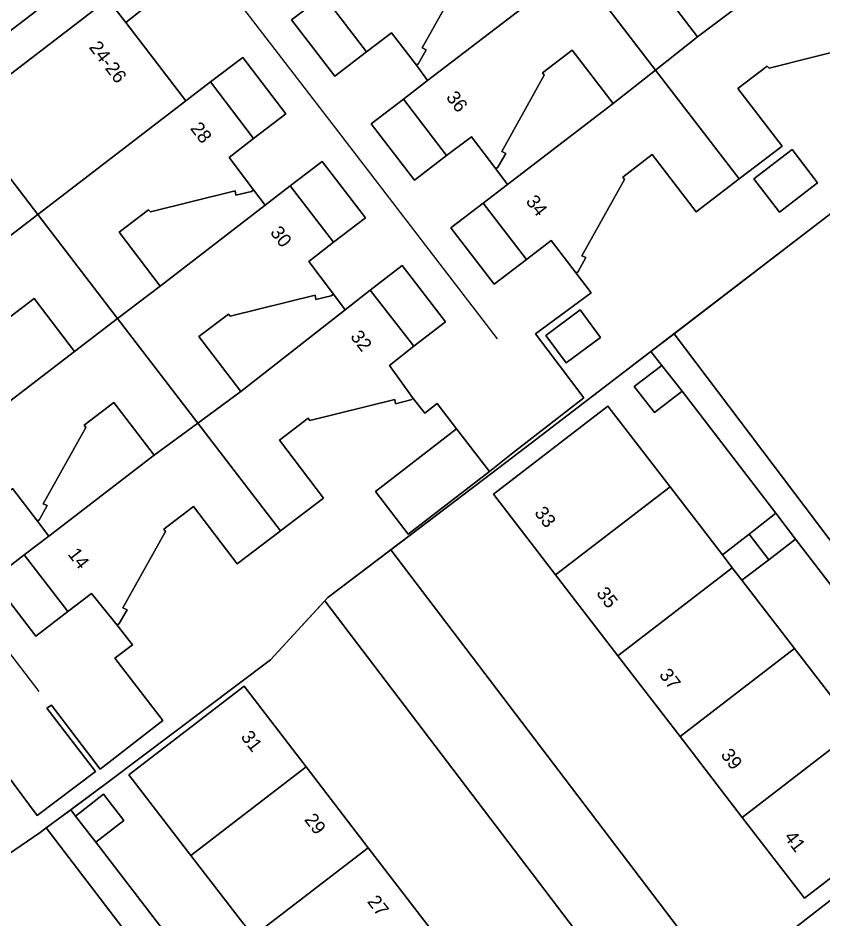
# Model space of a CAD drawing. Extents: x 159352 to 160617, y 385888 to 387323.
# Drawn here: x 160132.5 to 160191.4, y 386722 to 386787.9 of the extents above; entities that cross this region are included whole.
import ezdxf

# ---------------------------------------------------------------- set-up
doc = ezdxf.new("R2010")
doc.units = 0
for name, color, linetype in [('IMGEO_Erf', 7, 'Continuous'), ('IMGEO_Hek', 7, 'Continuous'), ('IMGEO_Lijnafwatering', 7, 'Continuous'), ('IMGEO_Muur', 7, 'Continuous'), ('IMGEO_Pand', 7, 'Continuous'), ('IMGEO_Pand_nummerreeks', 7, 'Continuous'), ('IMGEO_Rijbaan_lokaal_open', 7, 'Continuous'), ('IMGEO_Voetpad_open', 7, 'Continuous')]:
    doc.layers.add(name, color=color, linetype=linetype)

msp = doc.modelspace()

# ---------------------------------------------------------------- linework, layer by layer
at = {"layer": 'IMGEO_Erf'}
for points in [[(160162.443, 386783.365), (160170.187, 386789.285), (160167.213, 386793.171), (160165.055, 386791.519), (160165.177, 386791.347), (160162.057, 386785.764), (160162.355, 386785.621), (160161.787, 386784.605), (160161.637, 386784.484)], [(160189.109, 386793.553), (160188.94, 386793.436), (160187.811, 386793.154), (160187.751, 386793.479), (160181.545, 386791.933), (160181.411, 386792.096), (160179.251, 386790.446), (160182.219, 386786.56), (160189.962, 386792.401)], [(160114.357, 386773.595), (160116.279, 386771.098), (160117.71, 386772.199), (160117.352, 386772.685), (160128.194, 386781.006), (160139.036, 386789.328), (160140.347, 386787.613), (160141.751, 386788.709), (160138.931, 386792.426)], [(160154.826, 386789.595), (160152.492, 386787.818), (160155.657, 386783.676), (160157.988, 386785.47)], [(160168.304, 386775.752), (160176.032, 386781.671), (160173.031, 386785.578), (160170.872, 386783.926), (160170.994, 386783.754), (160167.874, 386778.171), (160168.172, 386778.028), (160167.604, 386777.012), (160167.454, 386776.89)], [(160149.712, 386779.128), (160152.076, 386780.918), (160148.918, 386785.054), (160146.544, 386783.258)], [(160158.33, 386780.183), (160161.494, 386776.057), (160163.837, 386777.865), (160160.674, 386782.002)], [(160191.003, 386775.862), (160188.209, 386773.719), (160186.339, 386776.158), (160189.133, 386778.301)], [(160155.568, 386771.524), (160157.913, 386773.31), (160154.724, 386777.44), (160152.384, 386775.641)], [(160149.706, 386775.357), (160149.55, 386775.244), (160148.42, 386774.962), (160148.36, 386775.287), (160142.155, 386773.741), (160142.02, 386773.903), (160139.86, 386772.254), (160142.876, 386768.305), (160150.556, 386774.231)], [(160166.513, 386774.381), (160164.15, 386772.563), (160167.316, 386768.455), (160169.681, 386770.245)], [(160192.069, 386773.695), (160180.497, 386764.821), (160197.342, 386742.518), (160202.443, 386746.434), (160200.925, 386748.385), (160199.399, 386750.348), (160201.323, 386751.808), (160202.829, 386749.847), (160204.335, 386747.887), (160209.446, 386751.81)], [(160161.443, 386763.913), (160163.758, 386765.684), (160160.588, 386769.821), (160158.241, 386768.004)], [(160128.892, 386757.607), (160136.604, 386763.519), (160133.633, 386767.401), (160131.475, 386765.75), (160131.596, 386765.577), (160128.477, 386759.995), (160128.774, 386759.851), (160128.206, 386758.835), (160128.056, 386758.714)], [(160155.552, 386767.714), (160155.395, 386767.601), (160154.266, 386767.32), (160154.206, 386767.645), (160148.001, 386766.099), (160147.866, 386766.261), (160145.706, 386764.612), (160148.774, 386760.595), (160156.413, 386766.574)], [(160173.626, 386766.562), (160175.115, 386764.552), (160172.589, 386762.68), (160171.106, 386764.682)], [(160134.711, 386749.999), (160142.422, 386755.927), (160139.464, 386759.777), (160137.306, 386758.125), (160137.427, 386757.952), (160134.307, 386752.37), (160134.605, 386752.227), (160134.037, 386751.211), (160133.887, 386751.089)], [(160189.388, 386749.764), (160187.426, 386748.267), (160185.464, 386746.77), (160189.315, 386741.767), (160193.019, 386736.955), (160194.969, 386738.484), (160196.917, 386740.013)], [(160132.916, 386748.619), (160130.564, 386746.817), (160133.773, 386742.67), (160136.098, 386744.48)], [(160134.526, 386728.631), (160134.07, 386728.293), (160122.452, 386720.349), (160139.38, 386697.937), (160144.511, 386701.86), (160142.985, 386703.808), (160141.444, 386705.776), (160143.383, 386707.245), (160144.896, 386705.278), (160146.409, 386703.311), (160151.126, 386706.917)]]:
    msp.add_lwpolyline(points, close=True, dxfattribs=at)
for points in [[(160079.018, 386743.941), (160102.817, 386712.846), (160103.104, 386712.468), (160105.781, 386708.951), (160120.758, 386719.191), (160122.452, 386720.349), (160134.07, 386728.293), (160134.526, 386728.631), (160136.32, 386729.961), (160139.013, 386731.957), (160150.953, 386740.928), (160154.933, 386745.259), (160155.148, 386745.493), (160159.752, 386748.989), (160167.142, 386754.601), (160170.044, 386756.805), (160178.803, 386763.522), (160180.497, 386764.821), (160192.069, 386773.695), (160193.904, 386775.103), (160208.162, 386786.037)], [(160193.649, 386785.824), (160187.449, 386784.258), (160187.314, 386784.419), (160185.169, 386782.77), (160188.402, 386778.566), (160185.263, 386776.151), (160182.123, 386773.736), (160178.896, 386777.941), (160176.738, 386776.289), (160176.86, 386776.117), (160173.74, 386770.534), (160174.038, 386770.391), (160173.47, 386769.375), (160173.32, 386769.253), (160174.424, 386767.819), (160170.355, 386764.804), (160173.883, 386760.126), (160170.294, 386757.342), (160168.452, 386755.896), (160166.972, 386754.73), (160161.033, 386750.15), (160158.633, 386753.262), (160164.578, 386757.848), (160163.14, 386759.702), (160162.239, 386759.003), (160161.386, 386760.083), (160161.229, 386759.97), (160160.1, 386759.688), (160160.039, 386760.013), (160153.834, 386758.467), (160153.699, 386758.63), (160151.595, 386757.023), (160154.824, 386752.783), (160151.67, 386750.381), (160151.552, 386750.291), (160148.515, 386747.978), (160145.299, 386752.157), (160143.141, 386750.505), (160143.263, 386750.332), (160140.143, 386744.75), (160140.441, 386744.607), (160139.873, 386743.591), (160139.723, 386743.469), (160140.573, 386742.382), (160140.835, 386742.045), (160139.554, 386741.059), (160143.054, 386736.482), (160138.466, 386732.932), (160134.9, 386737.627), (160134.571, 386737.397), (160138.127, 386732.764), (160133.86, 386729.542), (160130.458, 386734.085)], [(160198.424, 386729.933), (160190.046, 386723.483), (160185.491, 386729.4), (160180.936, 386735.318), (160176.382, 386741.235), (160171.827, 386747.153), (160167.272, 386753.07), (160175.65, 386759.52), (160180.205, 386753.602), (160184.041, 386748.619), (160185.99, 386750.149), (160187.938, 386751.677), (160181.08, 386760.617), (160179.056, 386759.052), (160177.567, 386760.96), (160179.591, 386762.495), (160178.803, 386763.522), (160170.044, 386756.805), (160167.142, 386754.601), (160159.752, 386748.989), (160183.962, 386717.123)], [(160179.093, 386713.479), (160154.933, 386745.259), (160150.953, 386740.928), (160139.013, 386731.957), (160136.32, 386729.961), (160136.666, 386729.494), (160138.713, 386731.086), (160140.203, 386729.177), (160138.149, 386727.574), (160145.076, 386718.567)], [(160148.987, 386721.571), (160145.113, 386726.601), (160140.567, 386732.504), (160149.019, 386739.009), (160153.564, 386733.088), (160158.109, 386727.167), (160162.654, 386721.245)], [(160184.681, 386717.681), (160200.505, 386729.971)]]:
    msp.add_lwpolyline(points, dxfattribs=at)
at = {"layer": 'IMGEO_Hek'}
for points in [[(160210.231, 386787.624), (160170.044, 386756.805), (160167.142, 386754.601)], [(160167.142, 386754.601), (160155.148, 386745.493)], [(160155.148, 386745.493), (160150.953, 386740.928), (160139.013, 386731.957)], [(160139.013, 386731.957), (160134.07, 386728.293), (160105.781, 386708.951)]]:
    msp.add_lwpolyline(points, dxfattribs=at)
at = {"layer": 'IMGEO_Lijnafwatering'}
for points in [[(160155.961, 386779.57), (160144.344, 386794.702)], [(160167.577, 386764.437), (160155.961, 386779.57)], [(160122.331, 386753.821), (160133.975, 386738.625)]]:
    msp.add_lwpolyline(points, dxfattribs=at)
at = {"layer": 'IMGEO_Muur'}
for points in [[(160162.239, 386759.003), (160163.14, 386759.702), (160164.578, 386757.848)], [(160140.835, 386742.045), (160140.573, 386742.382)]]:
    msp.add_lwpolyline(points, dxfattribs=at)
at = {"layer": 'IMGEO_Pand'}
for points in [[(160182.219, 386786.56), (160179.251, 386790.446), (160181.411, 386792.096), (160181.545, 386791.933), (160187.751, 386793.479), (160187.811, 386793.154), (160188.94, 386793.436), (160189.109, 386793.553), (160187.348, 386795.896), (160189.153, 386797.288), (160185.988, 386801.419), (160184.171, 386800.036), (160176.466, 386794.125), (160173.326, 386791.705), (160179.141, 386784.128)], [(160154.826, 386789.595), (160157.988, 386785.47), (160159.818, 386786.847), (160161.637, 386784.484), (160161.787, 386784.605), (160162.355, 386785.621), (160162.057, 386785.764), (160165.177, 386791.347), (160165.055, 386791.519), (160167.213, 386793.171), (160170.187, 386789.285), (160173.326, 386791.705), (160167.482, 386799.32), (160156.642, 386790.999)], [(160179.141, 386784.128), (160185.263, 386776.151), (160188.402, 386778.566), (160185.169, 386782.77), (160187.314, 386784.419), (160187.449, 386784.258), (160193.649, 386785.824), (160193.711, 386785.499), (160194.839, 386785.785), (160194.995, 386785.898), (160193.198, 386788.286), (160194.988, 386789.678), (160191.826, 386793.808), (160189.962, 386792.401), (160182.219, 386786.56)], [(160170.187, 386789.285), (160162.443, 386783.365), (160160.674, 386782.002), (160163.837, 386777.865), (160165.653, 386779.243), (160167.454, 386776.89), (160167.604, 386777.012), (160168.172, 386778.028), (160167.874, 386778.171), (160170.994, 386783.754), (160170.872, 386783.926), (160173.031, 386785.578), (160176.032, 386781.671), (160179.141, 386784.128), (160173.326, 386791.705)], [(160144.74, 386781.87), (160140.347, 386787.613), (160139.036, 386789.328), (160128.194, 386781.006), (160133.908, 386773.551)], [(160169.681, 386770.245), (160171.494, 386771.64), (160173.32, 386769.253), (160173.47, 386769.375), (160174.038, 386770.391), (160173.74, 386770.534), (160176.86, 386776.117), (160176.738, 386776.289), (160178.896, 386777.941), (160182.123, 386773.736), (160185.263, 386776.151), (160179.141, 386784.128), (160176.032, 386781.671), (160168.304, 386775.752), (160166.513, 386774.381)], [(160146.544, 386783.258), (160144.74, 386781.87), (160133.908, 386773.551), (160139.755, 386765.924), (160142.876, 386768.305), (160139.86, 386772.254), (160142.02, 386773.903), (160142.155, 386773.741), (160148.36, 386775.287), (160148.42, 386774.962), (160149.55, 386775.244), (160149.706, 386775.357), (160147.913, 386777.732), (160149.712, 386779.128)], [(160133.908, 386773.551), (160128.194, 386781.006), (160117.352, 386772.685), (160117.71, 386772.199), (160123.056, 386765.217)], [(160191.003, 386775.862), (160189.133, 386778.301), (160186.339, 386776.158), (160188.209, 386773.719)], [(160152.384, 386775.641), (160150.556, 386774.231), (160142.876, 386768.305), (160139.755, 386765.924), (160145.618, 386758.276), (160148.774, 386760.595), (160145.706, 386764.612), (160147.866, 386766.261), (160148.001, 386766.099), (160154.206, 386767.645), (160154.266, 386767.32), (160155.395, 386767.601), (160155.552, 386767.714), (160153.757, 386770.113), (160155.568, 386771.524)], [(160124.402, 386759.697), (160126.221, 386761.088), (160128.056, 386758.714), (160128.206, 386758.835), (160128.774, 386759.851), (160128.477, 386759.995), (160131.596, 386765.577), (160131.475, 386765.75), (160133.633, 386767.401), (160136.604, 386763.519), (160139.755, 386765.924), (160133.908, 386773.551), (160123.056, 386765.217), (160121.24, 386763.835)], [(160158.241, 386768.004), (160156.413, 386766.574), (160148.774, 386760.595), (160145.618, 386758.276), (160151.67, 386750.381), (160154.824, 386752.783), (160151.595, 386757.023), (160153.699, 386758.63), (160153.834, 386758.467), (160160.039, 386760.013), (160160.1, 386759.688), (160161.229, 386759.97), (160161.386, 386760.083), (160159.657, 386762.495), (160161.443, 386763.913)], [(160173.626, 386766.562), (160171.106, 386764.682), (160172.589, 386762.68), (160175.115, 386764.552)], [(160130.242, 386752.088), (160132.06, 386753.481), (160133.887, 386751.089), (160134.037, 386751.211), (160134.605, 386752.227), (160134.307, 386752.37), (160137.427, 386757.952), (160137.306, 386758.125), (160139.464, 386759.777), (160142.422, 386755.927), (160145.618, 386758.276), (160139.755, 386765.924), (160136.604, 386763.519), (160128.892, 386757.607), (160127.078, 386756.216)], [(160179.591, 386762.495), (160177.567, 386760.96), (160179.056, 386759.052), (160181.08, 386760.617)], [(160180.205, 386753.602), (160175.65, 386759.52), (160167.272, 386753.07), (160171.827, 386747.153)], [(160151.552, 386750.291), (160151.67, 386750.381), (160145.618, 386758.276), (160142.422, 386755.927), (160134.711, 386749.999), (160132.916, 386748.619), (160136.098, 386744.48), (160137.836, 386745.802), (160139.723, 386743.469), (160139.873, 386743.591), (160140.441, 386744.607), (160140.143, 386744.75), (160143.263, 386750.332), (160143.141, 386750.505), (160145.299, 386752.157), (160148.515, 386747.978)], [(160164.578, 386757.848), (160158.633, 386753.262), (160161.033, 386750.15), (160166.972, 386754.73)], [(160184.041, 386748.619), (160180.205, 386753.602), (160171.827, 386747.153), (160176.382, 386741.235), (160184.76, 386747.684)], [(160185.99, 386750.149), (160187.426, 386748.267), (160189.388, 386749.764), (160187.938, 386751.677)], [(160185.99, 386750.149), (160184.041, 386748.619), (160184.76, 386747.684), (160185.464, 386746.77), (160187.426, 386748.267)], [(160189.315, 386741.767), (160185.464, 386746.77), (160184.76, 386747.684), (160176.382, 386741.235), (160180.936, 386735.318)], [(160193.87, 386735.85), (160193.019, 386736.955), (160189.315, 386741.767), (160180.936, 386735.318), (160185.491, 386729.4)], [(160153.564, 386733.088), (160149.019, 386739.009), (160140.567, 386732.504), (160145.113, 386726.601)], [(160198.424, 386729.933), (160194.442, 386735.106), (160193.87, 386735.85), (160185.491, 386729.4), (160190.046, 386723.483)], [(160153.564, 386733.088), (160145.113, 386726.601), (160148.987, 386721.571), (160149.667, 386720.687), (160158.109, 386727.167)], [(160140.203, 386729.177), (160138.713, 386731.086), (160136.666, 386729.494), (160138.149, 386727.574)], [(160162.654, 386721.245), (160158.109, 386727.167), (160149.667, 386720.687), (160150.418, 386719.712), (160154.221, 386714.773)]]:
    msp.add_lwpolyline(points, close=True, dxfattribs=at)
at = {"layer": 'IMGEO_Rijbaan_lokaal_open'}
for points in [[(160141.751, 386788.709), (160140.347, 386787.613), (160144.74, 386781.87), (160146.544, 386783.258), (160148.918, 386785.054), (160152.076, 386780.918), (160149.712, 386779.128), (160147.913, 386777.732), (160149.706, 386775.357), (160150.556, 386774.231), (160152.384, 386775.641), (160154.724, 386777.44), (160157.913, 386773.31), (160155.568, 386771.524), (160153.757, 386770.113), (160155.552, 386767.714), (160156.413, 386766.574), (160158.241, 386768.004), (160160.588, 386769.821), (160163.758, 386765.684), (160161.443, 386763.913), (160159.657, 386762.495), (160161.386, 386760.083), (160162.239, 386759.003), (160163.14, 386759.702), (160164.578, 386757.848), (160166.972, 386754.73), (160168.452, 386755.896), (160170.294, 386757.342), (160173.883, 386760.126), (160170.355, 386764.804), (160174.424, 386767.819), (160173.32, 386769.253), (160171.494, 386771.64), (160169.681, 386770.245), (160167.316, 386768.455), (160164.15, 386772.563), (160166.513, 386774.381), (160168.304, 386775.752), (160167.454, 386776.89), (160165.653, 386779.243), (160163.837, 386777.865), (160161.494, 386776.057), (160158.33, 386780.183), (160160.674, 386782.002), (160162.443, 386783.365), (160161.637, 386784.484), (160159.818, 386786.847), (160157.988, 386785.47), (160155.657, 386783.676), (160152.492, 386787.818), (160154.826, 386789.595)], [(160130.458, 386734.085), (160133.86, 386729.542), (160138.127, 386732.764), (160134.571, 386737.397), (160134.9, 386737.627), (160138.466, 386732.932), (160143.054, 386736.482), (160139.554, 386741.059), (160140.835, 386742.045), (160140.573, 386742.382), (160139.723, 386743.469), (160137.836, 386745.802), (160136.098, 386744.48), (160133.773, 386742.67), (160130.564, 386746.817), (160132.916, 386748.619), (160134.711, 386749.999), (160133.887, 386751.089), (160132.06, 386753.481)]]:
    msp.add_lwpolyline(points, dxfattribs=at)
msp.add_lwpolyline([(160159.752, 386748.989), (160155.148, 386745.493), (160154.933, 386745.259), (160179.093, 386713.479), (160181.31, 386715.063), (160183.962, 386717.123)], close=True, dxfattribs=at)
at = {"layer": 'IMGEO_Voetpad_open'}
for points in [[(160079.415, 386746.804), (160105.301, 386766.654), (160114.357, 386773.595), (160138.931, 386792.426), (160147.987, 386799.4), (160171.881, 386817.709)], [(160256.273, 386772.764), (160234.226, 386755.873), (160232.487, 386754.53), (160231.778, 386753.983), (160226.815, 386750.172), (160226.59, 386750), (160218.171, 386743.536), (160216.704, 386742.41), (160207.912, 386735.659), (160205.315, 386733.707), (160204.593, 386733.146), (160203.11, 386731.994), (160200.505, 386729.971), (160184.681, 386717.681)]]:
    msp.add_lwpolyline(points, dxfattribs=at)
for points in [[(160180.497, 386764.821), (160178.803, 386763.522), (160179.591, 386762.495), (160181.08, 386760.617), (160187.938, 386751.677), (160189.388, 386749.764), (160196.917, 386740.013), (160198.367, 386738.1), (160203.11, 386731.994), (160204.593, 386733.146), (160203.816, 386734.147), (160197.342, 386742.518)], [(160146.525, 386716.666), (160145.076, 386718.567), (160138.149, 386727.574), (160136.666, 386729.494), (160136.32, 386729.961), (160134.526, 386728.631), (160151.126, 386706.917), (160151.517, 386707.216), (160157.976, 386698.809), (160158.762, 386697.792), (160160.208, 386698.909), (160155.495, 386705.01), (160154.05, 386706.943)]]:
    msp.add_lwpolyline(points, close=True, dxfattribs=at)

# ---------------------------------------------------------------- texts
at = {"layer": 'IMGEO_Pand_nummerreeks'}
for s, rotation, p in [('24-26', 307.41389, (160137.614, 386785.787)), ('36', 307.39235, (160163.757, 386782.118)), ('28', 307.48734, (160145.026, 386779.848)), ('34', 307.44714, (160169.597, 386774.499)), ('30', 307.71584, (160150.879, 386772.225)), ('32', 308.04593, (160156.747, 386764.591)), ('33', 307.58656, (160170.225, 386751.693)), ('14', 307.55121, (160136.059, 386748.666)), ('35', 307.58656, (160174.76, 386745.8)), ('37', 307.58656, (160179.359, 386739.827)), ('31', 307.50916, (160148.728, 386735.282)), ('39', 307.58656, (160183.87, 386733.966)), ('29', 307.50916, (160153.379, 386729.223)), ('41', 307.58656, (160188.509, 386727.939)), ('27', 307.50916, (160157.987, 386723.22))]:
    msp.add_text(s, height=1, rotation=rotation, dxfattribs=at).set_placement(p)

doc.saveas('drawing.dxf')
